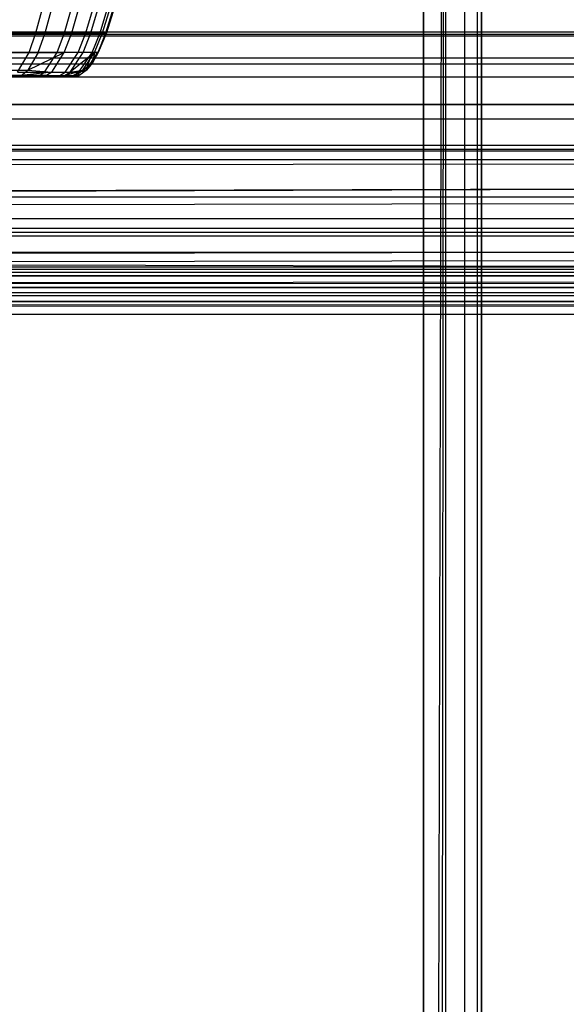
# Model space of a CAD drawing. Extents: x 0.1 to 26.5, y -19.1 to 0.
# Tile 260 of 304: x 13.666 to 14.136, y -5.408 to -4.561. Entities that reach past the tile are written whole.
import ezdxf

# ---------------------------------------------------------------- set-up
doc = ezdxf.new("R2010")
doc.units = 0
doc.header["$LTSCALE"] = 2.54
doc.layers.get('0').update_dxf_attribs({"linetype": 'CONTINUOUS'})

# ---------------------------------------------------------------- blocks, each defined once
blk = doc.blocks.new('7777_STL')
at = {"color": 0}
for p, q in [((14.01313, -11.01, 21.96834), (14.01313, -3.06, 21.96834)), ((14.01313, -3.06, 20.46834), (14.01313, -12.46, 20.46834)), ((14.01313, -11.01, 21.96834), (14.01313, -3.06, 21.96834)), ((14.01313, -11.01, 21.96834), (14.03226, -3.06, 21.96454)), ((14.01313, -11.01, 21.96834), (14.03226, -3.06, 21.96454)), ((14.01313, -3.06, 20.46834), (14.01313, -12.46, 20.46834)), ((14.02288, -11.01096, 21.96738), (14.03226, -3.06, 21.96454)), ((14.02288, -11.01096, 21.96738), (14.03226, -3.06, 21.96454)), ((14.03226, -3.06, 21.96454), (14.03226, -11.01381, 21.96454)), ((14.03226, -3.06, 21.96454), (14.03226, -11.01381, 21.96454)), ((14.03226, -3.06, 20.47215), (14.03226, -12.46, 20.47215)), ((14.03226, -3.06, 20.47215), (14.03226, -12.46, 20.47215)), ((14.04848, -3.06, 21.9537), (14.04848, -11.02465, 21.9537)), ((14.04848, -3.06, 21.9537), (14.04848, -11.02465, 21.9537)), ((14.04848, -3.06, 20.48299), (14.04848, -12.46, 20.48299)), ((14.04848, -3.06, 20.48299), (14.04848, -12.46, 20.48299)), ((14.05932, -3.06, 21.93748), (14.05932, -11.04087, 21.93748)), ((14.05932, -3.06, 21.93748), (14.05932, -11.04087, 21.93748)), ((14.05932, -3.06, 20.49921), (14.05932, -12.46, 20.49921)), ((14.05932, -3.06, 20.49921), (14.05932, -12.46, 20.49921)), ((14.06313, -12.46, 20.51834), (14.06313, -3.06, 20.51834)), ((14.06313, -3.06, 21.91834), (14.06313, -11.06, 21.91834)), ((14.06313, -3.06, 21.91834), (14.06313, -11.06, 21.91834)), ((14.06313, -12.46, 20.51834), (14.06313, -3.06, 20.51834)), ((13.67966, -4.57253, 16.74966), (13.68556, -4.55042, 16.74614)), ((13.67966, -4.57253, 16.74966), (13.68556, -4.55042, 16.74614)), ((13.68757, -4.57253, 17.17307), (13.69361, -4.55042, 17.17637)), ((13.68757, -4.57253, 17.17307), (13.69361, -4.55042, 17.17637)), ((13.70413, -4.57253, 16.79748), (13.71043, -4.55042, 16.79473)), ((13.70413, -4.57253, 16.79748), (13.71043, -4.55042, 16.79473)), ((13.71048, -4.57253, 17.12387), (13.71688, -4.55042, 17.12638)), ((13.71048, -4.57253, 17.12387), (13.71688, -4.55042, 17.12638)), ((13.72271, -4.57253, 16.84847), (13.72931, -4.55042, 16.84654)), ((13.72271, -4.57253, 16.84847), (13.72931, -4.55042, 16.84654)), ((13.72697, -4.57253, 17.07275), (13.73364, -4.55042, 17.07443)), ((13.72697, -4.57253, 17.07275), (13.73364, -4.55042, 17.07443)), ((13.7348, -4.57253, 16.90145), (13.7416, -4.55042, 16.90037)), ((13.7348, -4.57253, 16.90145), (13.7416, -4.55042, 16.90037)), ((13.73689, -4.57253, 17.0209), (13.74371, -4.55042, 17.02174)), ((13.73689, -4.57253, 17.0209), (13.74371, -4.55042, 17.02174)), ((13.73989, -4.57253, 16.9513), (13.74677, -4.55042, 16.95102)), ((13.73989, -4.57253, 16.9513), (13.74677, -4.55042, 16.95102)), ((13.74713, -4.55042, 16.96834), (13.74025, -4.57253, 16.96834)), ((13.74713, -4.55042, 16.96834), (13.74025, -4.57253, 16.96834)), ((0.51313, -4.57515, 24.82353), (26.11313, -4.57515, 24.82353)), ((0.51313, -4.57515, 24.82353), (26.11313, -4.57515, 24.82353)), ((0.51313, -4.57515, 24.54303), (26.11313, -4.57515, 24.54303)), ((0.51313, -4.57515, 24.54303), (26.11313, -4.57515, 24.54303)), ((0.51313, -4.57515, 42.52353), (26.11313, -4.57515, 42.52353)), ((0.51313, -4.57515, 42.52353), (26.11313, -4.57515, 42.52353)), ((0.51313, -4.57515, 42.24303), (26.11313, -4.57515, 42.24303)), ((0.51313, -4.57515, 42.24303), (26.11313, -4.57515, 42.24303)), ((13.65002, -4.57253, 16.70597), (13.67966, -4.57253, 16.74966)), ((13.65002, -4.57253, 16.70597), (13.67966, -4.57253, 16.74966)), ((13.68757, -4.57253, 17.17307), (13.65868, -4.57253, 17.2191)), ((13.68757, -4.57253, 17.17307), (13.65868, -4.57253, 17.2191)), ((13.67374, -4.58933, 16.75319), (13.67966, -4.57253, 16.74966)), ((13.67374, -4.58933, 16.75319), (13.67966, -4.57253, 16.74966)), ((13.67966, -4.57253, 16.74966), (13.70413, -4.57253, 16.79748)), ((13.67966, -4.57253, 16.74966), (13.70413, -4.57253, 16.79748)), ((13.68153, -4.58933, 17.16977), (13.68757, -4.57253, 17.17307)), ((13.68153, -4.58933, 17.16977), (13.68757, -4.57253, 17.17307)), ((13.68757, -4.57253, 17.17307), (13.71048, -4.57253, 17.12387)), ((13.68757, -4.57253, 17.17307), (13.71048, -4.57253, 17.12387)), ((13.69782, -4.58933, 16.80024), (13.70413, -4.57253, 16.79748)), ((13.69782, -4.58933, 16.80024), (13.70413, -4.57253, 16.79748)), ((13.70406, -4.58933, 17.12136), (13.71048, -4.57253, 17.12387)), ((13.70406, -4.58933, 17.12136), (13.71048, -4.57253, 17.12387)), ((13.70413, -4.57253, 16.79748), (13.72271, -4.57253, 16.84847)), ((13.70413, -4.57253, 16.79748), (13.72271, -4.57253, 16.84847)), ((13.72697, -4.57253, 17.07275), (13.71048, -4.57253, 17.12387)), ((13.72697, -4.57253, 17.07275), (13.71048, -4.57253, 17.12387)), ((13.7161, -4.58933, 16.85041), (13.72271, -4.57253, 16.84847)), ((13.7161, -4.58933, 16.85041), (13.72271, -4.57253, 16.84847)), ((13.72029, -4.58933, 17.07107), (13.72697, -4.57253, 17.07275)), ((13.72029, -4.58933, 17.07107), (13.72697, -4.57253, 17.07275)), ((13.72271, -4.57253, 16.84847), (13.7348, -4.57253, 16.90145)), ((13.72271, -4.57253, 16.84847), (13.7348, -4.57253, 16.90145)), ((13.73689, -4.57253, 17.0209), (13.72697, -4.57253, 17.07275)), ((13.73689, -4.57253, 17.0209), (13.72697, -4.57253, 17.07275)), ((13.728, -4.58933, 16.90253), (13.7348, -4.57253, 16.90145)), ((13.728, -4.58933, 16.90253), (13.7348, -4.57253, 16.90145)), ((13.73005, -4.58933, 17.02005), (13.73689, -4.57253, 17.0209)), ((13.73005, -4.58933, 17.02005), (13.73689, -4.57253, 17.0209)), ((13.73989, -4.57253, 16.9513), (13.733, -4.58933, 16.95157)), ((13.73989, -4.57253, 16.9513), (13.733, -4.58933, 16.95157)), ((13.73327, -4.58933, 16.95995), (13.73989, -4.57253, 16.9513)), ((13.73327, -4.58933, 16.95995), (13.73989, -4.57253, 16.9513)), ((13.74025, -4.57253, 16.96834), (13.73335, -4.58933, 16.96834)), ((13.73335, -4.58933, 16.96834), (13.73989, -4.57253, 16.9513)), ((13.73335, -4.58933, 16.96834), (13.73989, -4.57253, 16.9513)), ((13.74025, -4.57253, 16.96834), (13.73335, -4.58933, 16.96834)), ((13.7348, -4.57253, 16.90145), (13.73989, -4.57253, 16.9513)), ((13.7348, -4.57253, 16.90145), (13.73989, -4.57253, 16.9513)), ((13.73689, -4.57253, 17.0209), (13.74025, -4.57253, 16.96834)), ((13.73689, -4.57253, 17.0209), (13.74025, -4.57253, 16.96834)), ((13.74025, -4.57253, 16.96834), (13.73989, -4.57253, 16.9513)), ((13.74025, -4.57253, 16.96834), (13.73989, -4.57253, 16.9513)), ((13.67374, -4.58933, 16.75319), (13.64458, -4.58933, 16.7102)), ((13.67374, -4.58933, 16.75319), (13.64458, -4.58933, 16.7102)), ((13.65311, -4.58933, 17.21505), (13.68153, -4.58933, 17.16977)), ((13.65311, -4.58933, 17.21505), (13.68153, -4.58933, 17.16977)), ((13.66376, -4.60631, 16.75915), (13.67374, -4.58933, 16.75319)), ((13.66376, -4.60631, 16.75915), (13.67374, -4.58933, 16.75319)), ((13.68153, -4.58933, 17.16977), (13.67272, -4.6048, 17.16496)), ((13.68153, -4.58933, 17.16977), (13.67272, -4.6048, 17.16496)), ((13.67272, -4.6048, 17.16496), (13.70406, -4.58933, 17.12136)), ((13.67272, -4.6048, 17.16496), (13.70406, -4.58933, 17.12136)), ((13.69782, -4.58933, 16.80024), (13.67374, -4.58933, 16.75319)), ((13.69782, -4.58933, 16.80024), (13.67374, -4.58933, 16.75319)), ((13.68153, -4.58933, 17.16977), (13.70406, -4.58933, 17.12136)), ((13.68153, -4.58933, 17.16977), (13.70406, -4.58933, 17.12136)), ((13.68716, -4.60631, 16.80489), (13.69782, -4.58933, 16.80024)), ((13.68716, -4.60631, 16.80489), (13.69782, -4.58933, 16.80024)), ((13.69324, -4.60631, 17.11712), (13.70406, -4.58933, 17.12136)), ((13.69324, -4.60631, 17.11712), (13.70406, -4.58933, 17.12136)), ((13.7161, -4.58933, 16.85041), (13.69782, -4.58933, 16.80024)), ((13.7161, -4.58933, 16.85041), (13.69782, -4.58933, 16.80024)), ((13.72029, -4.58933, 17.07107), (13.70406, -4.58933, 17.12136)), ((13.72029, -4.58933, 17.07107), (13.70406, -4.58933, 17.12136)), ((13.70494, -4.60631, 16.85367), (13.7161, -4.58933, 16.85041)), ((13.70494, -4.60631, 16.85367), (13.7161, -4.58933, 16.85041)), ((13.73005, -4.58933, 17.02005), (13.70901, -4.60631, 17.06822)), ((13.70901, -4.60631, 17.06822), (13.72029, -4.58933, 17.07107)), ((13.70901, -4.60631, 17.06822), (13.72029, -4.58933, 17.07107)), ((13.73005, -4.58933, 17.02005), (13.70901, -4.60631, 17.06822)), ((13.728, -4.58933, 16.90253), (13.7161, -4.58933, 16.85041)), ((13.728, -4.58933, 16.90253), (13.7161, -4.58933, 16.85041)), ((13.71651, -4.60631, 16.90435), (13.728, -4.58933, 16.90253)), ((13.71651, -4.60631, 16.90435), (13.728, -4.58933, 16.90253)), ((13.72008, -4.6048, 17.01881), (13.73005, -4.58933, 17.02005)), ((13.72008, -4.6048, 17.01881), (13.73005, -4.58933, 17.02005)), ((13.73005, -4.58933, 17.02005), (13.72029, -4.58933, 17.07107)), ((13.73005, -4.58933, 17.02005), (13.72029, -4.58933, 17.07107)), ((13.72297, -4.6048, 16.95197), (13.73327, -4.58933, 16.95995)), ((13.72297, -4.6048, 16.95197), (13.733, -4.58933, 16.95157)), ((13.72297, -4.6048, 16.95197), (13.733, -4.58933, 16.95157)), ((13.72297, -4.6048, 16.95197), (13.728, -4.58933, 16.90253)), ((13.72297, -4.6048, 16.95197), (13.728, -4.58933, 16.90253)), ((13.733, -4.58933, 16.95157), (13.728, -4.58933, 16.90253)), ((13.733, -4.58933, 16.95157), (13.728, -4.58933, 16.90253)), ((13.73005, -4.58933, 17.02005), (13.72831, -4.59841, 16.96834)), ((13.73335, -4.58933, 16.96834), (13.72831, -4.59841, 16.96834)), ((13.73005, -4.58933, 17.02005), (13.72831, -4.59841, 16.96834)), ((13.73005, -4.58933, 17.02005), (13.73335, -4.58933, 16.96834)), ((13.73005, -4.58933, 17.02005), (13.73335, -4.58933, 16.96834)), ((13.73327, -4.58933, 16.95995), (13.733, -4.58933, 16.95157)), ((13.73327, -4.58933, 16.95995), (13.733, -4.58933, 16.95157)), ((13.73327, -4.58933, 16.95995), (13.73335, -4.58933, 16.96834)), ((13.72008, -4.6048, 17.01881), (13.72831, -4.59841, 16.96834)), ((13.72008, -4.6048, 17.01881), (13.72831, -4.59841, 16.96834)), ((13.72831, -4.59841, 16.96834), (13.72331, -4.6048, 16.96834)), ((13.64498, -4.6048, 17.20915), (13.67272, -4.6048, 17.16496)), ((13.64498, -4.6048, 17.20915), (13.67272, -4.6048, 17.16496)), ((13.66376, -4.60631, 16.75915), (13.68716, -4.60631, 16.80489)), ((13.66376, -4.60631, 16.75915), (13.68716, -4.60631, 16.80489)), ((13.66708, -4.6093, 17.16187), (13.67272, -4.6048, 17.16496)), ((13.66708, -4.6093, 17.16187), (13.67272, -4.6048, 17.16496)), ((13.69324, -4.60631, 17.11712), (13.66708, -4.6093, 17.16187)), ((13.69324, -4.60631, 17.11712), (13.66708, -4.6093, 17.16187)), ((13.67272, -4.6048, 17.16496), (13.69324, -4.60631, 17.11712)), ((13.67272, -4.6048, 17.16496), (13.69324, -4.60631, 17.11712)), ((13.68272, -4.6093, 16.80683), (13.68716, -4.60631, 16.80489)), ((13.68272, -4.6093, 16.80683), (13.68716, -4.60631, 16.80489)), ((13.68716, -4.60631, 16.80489), (13.70494, -4.60631, 16.85367)), ((13.68716, -4.60631, 16.80489), (13.70494, -4.60631, 16.85367)), ((13.69324, -4.60631, 17.11712), (13.68873, -4.6093, 17.11536)), ((13.69324, -4.60631, 17.11712), (13.68873, -4.6093, 17.11536)), ((13.69324, -4.60631, 17.11712), (13.70901, -4.60631, 17.06822)), ((13.69324, -4.60631, 17.11712), (13.70901, -4.60631, 17.06822)), ((13.70029, -4.6093, 16.85503), (13.70494, -4.60631, 16.85367)), ((13.70029, -4.6093, 16.85503), (13.70494, -4.60631, 16.85367)), ((13.70432, -4.6093, 17.06704), (13.72008, -4.6048, 17.01881)), ((13.70432, -4.6093, 17.06704), (13.72008, -4.6048, 17.01881)), ((13.70432, -4.6093, 17.06704), (13.70901, -4.60631, 17.06822)), ((13.70432, -4.6093, 17.06704), (13.70901, -4.60631, 17.06822)), ((13.70494, -4.60631, 16.85367), (13.71651, -4.60631, 16.90435)), ((13.70494, -4.60631, 16.85367), (13.71651, -4.60631, 16.90435)), ((13.70901, -4.60631, 17.06822), (13.72008, -4.6048, 17.01881)), ((13.70901, -4.60631, 17.06822), (13.72008, -4.6048, 17.01881)), ((13.71172, -4.6093, 16.90511), (13.71651, -4.60631, 16.90435)), ((13.71172, -4.6093, 16.90511), (13.71651, -4.60631, 16.90435)), ((13.71369, -4.6093, 17.01802), (13.72008, -4.6048, 17.01881)), ((13.71369, -4.6093, 17.01802), (13.72008, -4.6048, 17.01881)), ((13.71651, -4.60631, 16.90435), (13.72297, -4.6048, 16.95197)), ((13.71651, -4.60631, 16.90435), (13.72297, -4.6048, 16.95197)), ((13.71653, -4.6093, 16.95223), (13.71651, -4.60631, 16.90435)), ((13.71653, -4.6093, 16.95223), (13.71651, -4.60631, 16.90435)), ((13.71653, -4.6093, 16.95223), (13.72297, -4.6048, 16.95197)), ((13.72331, -4.6048, 16.96834), (13.71687, -4.6093, 16.96834)), ((13.72008, -4.6048, 17.01881), (13.72331, -4.6048, 16.96834)), ((13.72008, -4.6048, 17.01881), (13.72331, -4.6048, 16.96834)), ((0.51313, -4.61026, 24.83219), (26.11313, -4.61026, 24.83219)), ((0.51313, -4.61026, 24.83219), (26.11313, -4.61026, 24.83219)), ((0.51313, -4.61026, 24.53437), (26.11313, -4.61026, 24.53437)), ((0.51313, -4.61026, 24.53437), (26.11313, -4.61026, 24.53437)), ((0.51313, -4.61026, 42.53219), (26.11313, -4.61026, 42.53219)), ((0.51313, -4.61026, 42.53219), (26.11313, -4.61026, 42.53219)), ((0.51313, -4.61026, 42.23438), (26.11313, -4.61026, 42.23438)), ((0.51313, -4.61026, 42.23438), (26.11313, -4.61026, 42.23438)), ((13.66708, -4.6093, 17.16187), (13.63977, -4.6093, 17.20537)), ((13.66708, -4.6093, 17.16187), (13.63977, -4.6093, 17.20537)), ((13.65639, -4.61, 16.76355), (13.66856, -4.61, 16.78563)), ((13.66856, -4.61, 16.78563), (13.65959, -4.6093, 16.76163)), ((13.65959, -4.6093, 16.76163), (13.68272, -4.6093, 16.80683)), ((13.65959, -4.6093, 16.76163), (13.68272, -4.6093, 16.80683)), ((13.6638, -4.61, 17.16008), (13.66708, -4.6093, 17.16187)), ((13.6697, -4.61, 17.1488), (13.6638, -4.61, 17.16008)), ((13.6697, -4.61, 17.1488), (13.66708, -4.6093, 17.16187)), ((13.68873, -4.6093, 17.11536), (13.66708, -4.6093, 17.16187)), ((13.68873, -4.6093, 17.11536), (13.66708, -4.6093, 17.16187)), ((13.66856, -4.61, 16.78563), (13.68272, -4.6093, 16.80683)), ((13.66856, -4.61, 16.78563), (13.6793, -4.61, 16.80833)), ((13.6697, -4.61, 17.1488), (13.68873, -4.6093, 17.11536)), ((13.6697, -4.61, 17.1488), (13.68873, -4.6093, 17.11536)), ((13.68525, -4.61, 17.114), (13.6697, -4.61, 17.1488)), ((13.68525, -4.61, 17.114), (13.6697, -4.61, 17.1488)), ((13.6793, -4.61, 16.80833), (13.68272, -4.6093, 16.80683)), ((13.6793, -4.61, 16.80833), (13.69294, -4.61, 16.84402)), ((13.6793, -4.61, 16.80833), (13.69294, -4.61, 16.84402)), ((13.69294, -4.61, 16.84402), (13.68272, -4.6093, 16.80683)), ((13.68272, -4.6093, 16.80683), (13.70029, -4.6093, 16.85503)), ((13.69294, -4.61, 16.84402), (13.68272, -4.6093, 16.80683)), ((13.68272, -4.6093, 16.80683), (13.70029, -4.6093, 16.85503)), ((13.68525, -4.61, 17.114), (13.68873, -4.6093, 17.11536)), ((13.69372, -4.61, 17.09027), (13.68525, -4.61, 17.114)), ((13.68873, -4.6093, 17.11536), (13.70432, -4.6093, 17.06704)), ((13.69372, -4.61, 17.09027), (13.68873, -4.6093, 17.11536)), ((13.68873, -4.6093, 17.11536), (13.70432, -4.6093, 17.06704)), ((13.69294, -4.61, 16.84402), (13.70029, -4.6093, 16.85503)), ((13.69294, -4.61, 16.84402), (13.6967, -4.61, 16.85608)), ((13.69372, -4.61, 17.09027), (13.70432, -4.6093, 17.06704)), ((13.70069, -4.61, 17.06612), (13.69372, -4.61, 17.09027)), ((13.6967, -4.61, 16.85608), (13.70029, -4.6093, 16.85503)), ((13.6967, -4.61, 16.85608), (13.70808, -4.61, 16.90598)), ((13.6967, -4.61, 16.85608), (13.70808, -4.61, 16.90598)), ((13.70029, -4.6093, 16.85503), (13.71172, -4.6093, 16.90511)), ((13.70029, -4.6093, 16.85503), (13.71172, -4.6093, 16.90511)), ((13.70069, -4.61, 17.06612), (13.70432, -4.6093, 17.06704)), ((13.7082, -4.61, 17.02996), (13.70069, -4.61, 17.06612)), ((13.7082, -4.61, 17.02996), (13.70069, -4.61, 17.06612)), ((13.70432, -4.6093, 17.06704), (13.71369, -4.6093, 17.01802)), ((13.70432, -4.6093, 17.06704), (13.71369, -4.6093, 17.01802)), ((13.70432, -4.6093, 17.06704), (13.7082, -4.61, 17.02996)), ((13.70432, -4.6093, 17.06704), (13.7082, -4.61, 17.02996)), ((13.70808, -4.61, 16.90598), (13.71172, -4.6093, 16.90511)), ((13.70808, -4.61, 16.90598), (13.71172, -4.6093, 16.90511)), ((13.70808, -4.61, 16.90598), (13.71279, -4.61, 16.95238)), ((13.70808, -4.61, 16.90598), (13.71279, -4.61, 16.95238)), ((13.7082, -4.61, 17.02996), (13.71369, -4.6093, 17.01802)), ((13.70998, -4.61, 17.01756), (13.7082, -4.61, 17.02996)), ((13.70998, -4.61, 17.01756), (13.71369, -4.6093, 17.01802)), ((13.71313, -4.61, 16.96834), (13.70998, -4.61, 17.01756)), ((13.71313, -4.61, 16.96834), (13.70998, -4.61, 17.01756)), ((13.71172, -4.6093, 16.90511), (13.71653, -4.6093, 16.95223)), ((13.71172, -4.6093, 16.90511), (13.71653, -4.6093, 16.95223)), ((13.71279, -4.61, 16.95238), (13.71653, -4.6093, 16.95223)), ((13.71279, -4.61, 16.95238), (13.71313, -4.61, 16.96834)), ((13.71687, -4.6093, 16.96834), (13.71313, -4.61, 16.96834)), ((13.71369, -4.6093, 17.01802), (13.71687, -4.6093, 16.96834)), ((13.71369, -4.6093, 17.01802), (13.71687, -4.6093, 16.96834)), ((0.51313, -4.64642, 24.83219), (26.11313, -4.64642, 24.83219)), ((0.51313, -4.64642, 24.83219), (26.11313, -4.64642, 24.83219)), ((0.51313, -4.64642, 24.53437), (26.11313, -4.64642, 24.53437)), ((0.51313, -4.64642, 24.53437), (26.11313, -4.64642, 24.53437)), ((0.51313, -4.64642, 42.53219), (26.11313, -4.64642, 42.53219)), ((0.51313, -4.64642, 42.53219), (26.11313, -4.64642, 42.53219)), ((0.51313, -4.64642, 42.23438), (26.11313, -4.64642, 42.23438)), ((0.51313, -4.64642, 42.23438), (26.11313, -4.64642, 42.23438)), ((0.51313, -4.68153, 24.82353), (26.11313, -4.68153, 24.82353)), ((0.51313, -4.68153, 24.82353), (26.11313, -4.68153, 24.82353)), ((0.51313, -4.68153, 24.54303), (26.11313, -4.68153, 24.54303)), ((0.51313, -4.68153, 24.54303), (26.11313, -4.68153, 24.54303)), ((0.51313, -4.68153, 42.52353), (26.11313, -4.68153, 42.52353)), ((0.51313, -4.68153, 42.52353), (26.11313, -4.68153, 42.52353)), ((0.51313, -4.68153, 42.24303), (26.11313, -4.68153, 42.24303)), ((0.51313, -4.68153, 42.24303), (26.11313, -4.68153, 42.24303)), ((0.51313, -4.71355, 24.80673), (26.11313, -4.71355, 24.80673)), ((0.51313, -4.71355, 24.80673), (26.11313, -4.71355, 24.80673)), ((0.51313, -4.71355, 24.55983), (26.11313, -4.71355, 24.55983)), ((0.51313, -4.71355, 24.55983), (26.11313, -4.71355, 24.55983)), ((0.51313, -4.71355, 42.50673), (26.11313, -4.71355, 42.50673)), ((0.51313, -4.71355, 42.50673), (26.11313, -4.71355, 42.50673)), ((0.51313, -4.71355, 42.25983), (26.11313, -4.71355, 42.25983)), ((0.51313, -4.71355, 42.25983), (26.11313, -4.71355, 42.25983)), ((0.51313, -4.74062, 24.78275), (26.11313, -4.74062, 24.78275)), ((0.51313, -4.74062, 24.78275), (26.11313, -4.74062, 24.78275)), ((0.51313, -4.74062, 24.58381), (26.11313, -4.74062, 24.58381)), ((0.51313, -4.74062, 24.58381), (26.11313, -4.74062, 24.58381)), ((0.51313, -4.74062, 42.48275), (26.11313, -4.74062, 42.48275)), ((0.51313, -4.74062, 42.48275), (26.11313, -4.74062, 42.48275)), ((0.51313, -4.74062, 42.28381), (26.11313, -4.74062, 42.28381)), ((0.51313, -4.74062, 42.28381), (26.11313, -4.74062, 42.28381)), ((0.51313, -4.76116, 24.75299), (26.11313, -4.76116, 24.75299)), ((0.51313, -4.76116, 24.75299), (26.11313, -4.76116, 24.75299)), ((0.51313, -4.76116, 24.61357), (26.11313, -4.76116, 24.61357)), ((0.51313, -4.76116, 24.61357), (26.11313, -4.76116, 24.61357)), ((0.51313, -4.76116, 42.45299), (26.11313, -4.76116, 42.45299)), ((0.51313, -4.76116, 42.45299), (26.11313, -4.76116, 42.45299)), ((0.51313, -4.76116, 42.31357), (26.11313, -4.76116, 42.31357)), ((0.51313, -4.76116, 42.31357), (26.11313, -4.76116, 42.31357)), ((0.51313, -4.77398, 24.71918), (26.11313, -4.77398, 24.71918)), ((0.51313, -4.77398, 24.71918), (26.11313, -4.77398, 24.71918)), ((0.51313, -4.77398, 24.64738), (26.11313, -4.77398, 24.64738)), ((0.51313, -4.77398, 24.64738), (26.11313, -4.77398, 24.64738)), ((0.51313, -4.77398, 42.41918), (26.11313, -4.77398, 42.41918)), ((0.51313, -4.77398, 42.41918), (26.11313, -4.77398, 42.41918)), ((0.51313, -4.77398, 42.34738), (26.11313, -4.77398, 42.34738)), ((0.51313, -4.77398, 42.34738), (26.11313, -4.77398, 42.34738)), ((0.51313, -4.77834, 24.68328), (26.11313, -4.77834, 24.68328)), ((0.51313, -4.77834, 24.68328), (26.11313, -4.77834, 24.68328)), ((0.51313, -4.77834, 42.38328), (26.11313, -4.77834, 42.38328)), ((0.51313, -4.77834, 42.38328), (26.11313, -4.77834, 42.38328))]:
    blk.add_line(p, q, dxfattribs=at)
blk = doc.blocks.new('GROUP_2')
at = {"color": 0}
for p, q in [((26.22749, 14.5317, 42.36635), (0.13558, 14.5317, 42.36635)), ((26.22749, 14.5317, 42.36635), (0.13558, 14.5317, 42.36635)), ((26.22613, 14.52982, 24.34297), (0.13695, 14.52982, 24.34297)), ((26.22613, 14.52982, 24.34297), (0.13695, 14.52982, 24.34297)), ((26.21144, 14.50951, 24.33709), (0.15163, 14.50951, 24.33709)), ((26.21144, 14.50951, 24.33709), (0.15163, 14.50951, 24.33709)), ((26.21143, 14.50949, 42.37293), (0.15164, 14.50949, 42.37293)), ((26.21143, 14.50949, 42.37293), (0.15164, 14.50949, 42.37293)), ((0.14557, 14.50448, 42.35022), (26.2175, 14.50448, 42.35022)), ((0.14557, 14.50448, 24.35979), (26.2175, 14.50448, 24.35979)), ((0.14557, 14.50448, 42.35022), (26.2175, 14.50448, 42.35022)), ((0.14557, 14.50448, 24.35979), (26.2175, 14.50448, 24.35979)), ((0.18058, 14.46947, 24.33259), (26.18249, 14.46947, 24.33259)), ((0.18058, 14.46947, 24.33259), (26.18249, 14.46947, 24.33259)), ((26.18249, 14.46947, 42.37742), (0.18058, 14.46947, 42.37742)), ((26.18249, 14.46947, 42.37742), (0.18058, 14.46947, 42.37742)), ((0.21559, 14.43446, 24.35979), (26.14748, 14.43446, 24.35979)), ((0.21559, 14.43446, 42.35022), (26.14748, 14.43446, 42.35022)), ((0.21559, 14.43446, 42.35022), (26.14748, 14.43446, 42.35022)), ((0.21559, 14.43446, 24.35979), (26.14748, 14.43446, 24.35979)), ((26.13327, 14.43093, 42.37326), (0.2298, 14.43093, 42.37326)), ((26.13327, 14.43093, 42.37326), (0.2298, 14.43093, 42.37326)), ((0.23148, 14.42962, 24.33705), (26.1316, 14.42962, 24.33705)), ((0.23148, 14.42962, 24.33705), (26.1316, 14.42962, 24.33705)), ((0.26185, 14.40583, 24.34418), (26.1316, 14.42962, 24.33705)), ((0.26185, 14.40583, 24.34418), (26.1316, 14.42962, 24.33705)), ((26.1316, 14.42962, 24.33705), (0.32126, 14.3593, 24.3701)), ((26.1316, 14.42962, 24.33705), (0.32126, 14.3593, 24.3701)), ((26.13327, 14.43093, 42.37326), (0.32419, 14.357, 42.33812)), ((26.13327, 14.43093, 42.37326), (0.32419, 14.357, 42.33812)), ((26.10122, 14.40583, 24.34418), (0.32126, 14.3593, 24.3701)), ((26.10122, 14.40583, 24.34418), (0.32126, 14.3593, 24.3701)), ((0.27868, 14.37138, 42.31984), (26.0844, 14.37138, 42.31984)), ((0.27868, 14.37138, 24.39017), (26.0844, 14.37138, 24.39017)), ((0.27868, 14.37138, 24.39017), (26.0844, 14.37138, 24.39017)), ((0.27868, 14.37138, 42.31984), (26.0844, 14.37138, 42.31984)), ((26.04181, 14.3593, 24.3701), (0.32126, 14.3593, 24.3701)), ((26.04181, 14.3593, 24.3701), (0.32126, 14.3593, 24.3701)), ((26.03725, 14.35573, 42.33709), (0.32419, 14.357, 42.33812)), ((26.03725, 14.35573, 42.33709), (0.32419, 14.357, 42.33812)), ((0.32419, 14.357, 42.33812), (25.97547, 14.30734, 42.27635)), ((0.32419, 14.357, 42.33812), (25.97547, 14.30734, 42.27635)), ((26.04181, 14.3593, 24.3701), (0.36829, 14.32247, 24.4083)), ((26.04181, 14.3593, 24.3701), (0.36829, 14.32247, 24.4083)), ((26.04181, 14.3593, 24.3701), (0.38732, 14.30757, 24.4332)), ((26.04181, 14.3593, 24.3701), (0.38732, 14.30757, 24.4332)), ((17.51412, 14.31214, 24.51318), (0.32233, 14.32772, 24.44491)), ((26.0291, 14.31609, 24.47817), (0.32233, 14.32772, 24.44491)), ((0.32233, 14.32772, 24.44491), (26.04074, 14.32772, 24.44491)), ((26.0291, 14.31609, 24.47817), (0.32233, 14.32772, 24.44491)), ((0.32233, 14.32772, 42.2651), (26.04074, 14.32772, 42.2651)), ((0.32233, 14.32772, 24.44491), (26.04074, 14.32772, 24.44491)), ((17.51412, 14.31214, 24.51318), (0.32233, 14.32772, 24.44491)), ((0.32233, 14.32772, 42.2651), (26.04074, 14.32772, 42.2651)), ((26.04074, 14.32772, 42.2651), (0.33397, 14.31609, 42.23184)), ((26.04074, 14.32772, 42.2651), (0.33397, 14.31609, 42.23184)), ((8.84895, 14.31214, 42.19683), (26.04074, 14.32772, 42.2651)), ((8.84895, 14.31214, 42.19683), (26.04074, 14.32772, 42.2651)), ((25.99478, 14.32247, 24.4083), (0.38732, 14.30757, 24.4332)), ((25.99478, 14.32247, 24.4083), (0.38732, 14.30757, 24.4332)), ((4.51637, 14.31214, 24.51318), (17.51412, 14.31214, 24.51318)), ((4.51637, 14.31214, 24.51318), (17.51412, 14.31214, 24.51318)), ((21.8467, 14.31214, 42.19683), (8.84895, 14.31214, 42.19683)), ((21.8467, 14.31214, 42.19683), (8.84895, 14.31214, 42.19683)), ((25.97575, 14.30757, 24.4332), (0.38732, 14.30757, 24.4332)), ((25.97575, 14.30757, 24.4332), (0.38732, 14.30757, 24.4332)), ((25.95647, 14.29246, 42.23257), (0.3876, 14.30734, 42.27635)), ((25.96943, 14.30261, 42.26587), (0.3876, 14.30734, 42.27635)), ((25.95647, 14.29246, 42.23257), (0.3876, 14.30734, 42.27635)), ((21.8467, 14.28889, 42.19683), (0.3876, 14.30734, 42.27635)), ((25.97547, 14.30734, 42.27635), (0.3876, 14.30734, 42.27635)), ((21.8467, 14.28889, 42.19683), (0.3876, 14.30734, 42.27635)), ((25.96943, 14.30261, 42.26587), (0.3876, 14.30734, 42.27635)), ((25.97547, 14.30734, 42.27635), (0.3876, 14.30734, 42.27635)), ((25.97575, 14.30757, 24.4332), (0.4069, 14.29223, 24.47861)), ((25.97575, 14.30757, 24.4332), (0.4069, 14.29223, 24.47861)), ((25.97575, 14.30757, 24.4332), (4.51637, 14.28889, 24.51318)), ((25.97575, 14.30757, 24.4332), (4.51637, 14.28889, 24.51318)), ((21.8467, 14.28889, 42.19683), (4.51637, 14.28889, 42.19683)), ((21.8467, 14.28889, 24.51318), (4.51637, 14.28889, 24.51318)), ((21.8467, 14.28889, 42.19683), (4.51637, 14.28889, 42.19683)), ((21.8467, 14.28889, 24.51318), (4.51637, 14.28889, 24.51318))]:
    blk.add_line(p, q, dxfattribs=at)
blk.add_blockref('7777_STL', (-0.13159, 19.10373, -0.15965), dxfattribs=at)

msp = doc.modelspace()

# ---------------------------------------------------------------- block references
at = {"color": 0}
msp.add_blockref('GROUP_2', (0.13159, -19.10373, 0.15965), dxfattribs=at)

doc.saveas('drawing.dxf')
